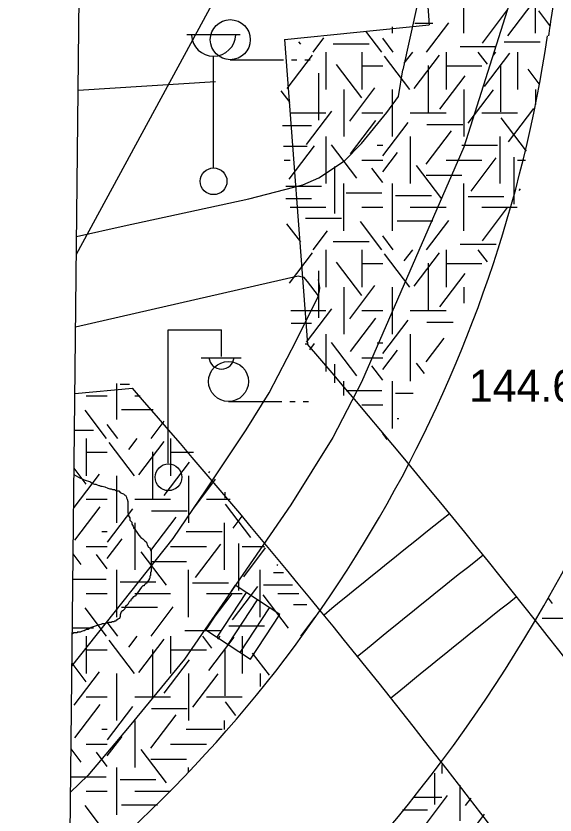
# Model space of a CAD drawing. Extents: x 419677 to 421689, y 4450851 to 4452923.
# Drawn here: x 420169.75 to 420189.97, y 4452111.07 to 4452141.03 of the extents above; entities that cross this region are included whole.
import ezdxf

# ---------------------------------------------------------------- set-up
doc = ezdxf.new("R2010")
doc.units = 0
for name, color, linetype in [('AA_HH', 7, 'Continuous'), ('Level 10', 7, 'Continuous'), ('Level 3', 7, 'Continuous'), ('Level 41', 7, 'Continuous'), ('Level 62', 7, 'Continuous'), ('Level 7', 7, 'Continuous')]:
    doc.layers.add(name, color=color, linetype=linetype)

msp = doc.modelspace()

# ---------------------------------------------------------------- linework, layer by layer
at = {"layer": 'AA_HH'}
for p, q in [((420176.165, 4452140.329), (420178.165, 4452140.329)), ((420177.165, 4452135.329), (420177.165, 4452139.522)), ((420177.791, 4452139.388), (420179.791, 4452139.388)), ((420180.091, 4452139.388), (420180.291, 4452139.388)), ((420180.591, 4452139.388), (420180.791, 4452139.388)), ((420175.461, 4452124.258), (420175.461, 4452129.258)), ((420175.461, 4452129.258), (420177.461, 4452129.258)), ((420177.461, 4452128.258), (420177.461, 4452129.258)), ((420176.701, 4452128.218), (420178.201, 4452128.218)), ((420177.724, 4452126.576), (420179.724, 4452126.576)), ((420180.024, 4452126.576), (420180.224, 4452126.576)), ((420180.524, 4452126.576), (420180.724, 4452126.576)), ((420177.974, 4452119.688), (420176.874, 4452118.018)), ((420177.974, 4452119.688), (420176.874, 4452118.018)), ((420179.644, 4452118.588), (420177.974, 4452119.688)), ((420179.644, 4452118.588), (420177.974, 4452119.688)), ((420177.295, 4452117.74), (420178.395, 4452119.41)), ((420177.709, 4452117.467), (420178.809, 4452119.138)), ((420178.166, 4452117.166), (420179.267, 4452118.836)), ((420178.544, 4452116.917), (420179.644, 4452118.588)), ((420178.544, 4452116.917), (420179.644, 4452118.588)), ((420176.874, 4452118.018), (420178.544, 4452116.917)), ((420176.874, 4452118.018), (420178.544, 4452116.917))]:
    msp.add_line(p, q, dxfattribs=at)
msp.add_lwpolyline([(420173.096, 4452234.536), (420705.284, 4452228.915), (420698.004, 4451534.891), (420165.768, 4451540.511)], close=True, dxfattribs=at)
for points in [[(420184.995, 4452198.251), (420186.585, 4452189.816), (420188.874, 4452178.7), (420189.889, 4452171.907), (420190.342, 4452168.755), (420190.666, 4452165.489), (420190.901, 4452162.284), (420190.838, 4452157.288), (420190.488, 4452152.611), (420189.908, 4452148.513), (420188.334, 4452141.751), (420186.555, 4452136.103), (420182.715, 4452127.295), (420181.636, 4452125.222), (420180.061, 4452122.697), (420176.07, 4452116.914), (420173.997, 4452114.39), (420172.441, 4452112.559), (420171.802, 4452111.929)], [(420177.823, 4452153.769), (420187.066, 4452151.679), (420184.268, 4452139.01)], [(420172.022, 4452132.754), (420173.806, 4452133.154), (420178.487, 4452134.178), (420180.516, 4452134.702), (420181.117, 4452134.964), (420182.069, 4452135.592), (420182.711, 4452136.244), (420183.667, 4452137.407), (420184.107, 4452138.005), (420184.268, 4452139.01)], [(420172.08, 4452138.249), (420177.233, 4452138.571)], [(420171.852, 4452116.651), (420175.653, 4452121.438), (420176.881, 4452123.267), (420178.392, 4452125.517), (420179.243, 4452126.905), (420180.26, 4452128.843), (420181.085, 4452130.515), (420181.141, 4452130.707), (420181.151, 4452130.834), (420181.098, 4452131.143)], [(420171.986, 4452129.378), (420180.331, 4452131.286), (420180.531, 4452131.234), (420180.68, 4452131.067), (420181.091, 4452130.536)]]:
    msp.add_lwpolyline(points, dxfattribs=at)
for centre, radius in [((420177.791, 4452140.138), 0.75), ((420177.165, 4452134.829), 0.5), ((420177.724, 4452127.326), 0.75), ((420175.471, 4452123.734), 0.5)]:
    msp.add_circle(centre, radius, dxfattribs=at)
for centre, radius, start, end in [((420177.165, 4452140.359), 0.837, 183.298, 356.9072), ((420177.461, 4452128.262), 0.474, 184.8384, 355.1464)]:
    msp.add_arc(centre, radius, start, end, dxfattribs=at)
at = {"layer": 'Level 10'}
msp.add_lwpolyline([(420175.098, 4452209.758), (420183.741, 4452158.794), (420177.416, 4452142.041), (420172.015, 4452132.085)], dxfattribs=at)
at = {"layer": 'Level 3'}
for points in [[(420171.927, 4452123.841), (420172.101, 4452123.741), (420172.309, 4452123.637), (420172.542, 4452123.559), (420172.62, 4452123.507), (420172.698, 4452123.481), (420172.75, 4452123.481), (420172.802, 4452123.455), (420172.853, 4452123.429), (420172.879, 4452123.429), (420172.931, 4452123.403), (420172.983, 4452123.403), (420173.087, 4452123.377), (420173.191, 4452123.325), (420173.268, 4452123.299), (420173.32, 4452123.299), (420173.372, 4452123.273), (420173.424, 4452123.273), (420173.45, 4452123.273), (420173.528, 4452123.222), (420173.606, 4452123.222), (420173.658, 4452123.17), (420173.709, 4452123.144), (420173.787, 4452123.118), (420173.839, 4452123.066), (420173.865, 4452123.066), (420173.891, 4452122.988), (420173.891, 4452122.962), (420173.917, 4452122.91), (420173.943, 4452122.832), (420173.943, 4452122.806), (420173.943, 4452122.728), (420173.943, 4452122.676), (420173.943, 4452122.598), (420173.943, 4452122.572), (420173.943, 4452122.494), (420173.943, 4452122.417), (420173.969, 4452122.287), (420174.021, 4452122.209), (420174.021, 4452122.131), (420174.099, 4452122.053), (420174.099, 4452121.975), (420174.15, 4452121.897), (420174.176, 4452121.819), (420174.228, 4452121.793), (420174.254, 4452121.715), (420174.306, 4452121.637), (420174.358, 4452121.56), (420174.436, 4452121.482), (420174.514, 4452121.43), (420174.565, 4452121.378), (420174.591, 4452121.352), (420174.643, 4452121.3), (420174.669, 4452121.196), (420174.721, 4452121.118), (420174.773, 4452121.092), (420174.799, 4452121.014), (420174.799, 4452120.988), (420174.825, 4452120.988), (420174.825, 4452120.962), (420174.825, 4452120.936), (420174.825, 4452120.884), (420174.825, 4452120.781), (420174.825, 4452120.729), (420174.825, 4452120.651), (420174.825, 4452120.573), (420174.825, 4452120.495), (420174.825, 4452120.417), (420174.825, 4452120.339), (420174.825, 4452120.287), (420174.825, 4452120.209), (420174.799, 4452120.157), (420174.799, 4452120.053), (420174.773, 4452120.027), (420174.773, 4452119.95), (420174.747, 4452119.924), (420174.747, 4452119.898), (420174.695, 4452119.846), (420174.643, 4452119.768), (420174.617, 4452119.768), (420174.617, 4452119.742), (420174.591, 4452119.716), (420174.565, 4452119.69), (420174.565, 4452119.664), (420174.54, 4452119.664), (420174.514, 4452119.664)], [(420174.514, 4452119.664), (420174.462, 4452119.612), (420174.306, 4452119.404), (420174.254, 4452119.326), (420174.228, 4452119.274), (420174.202, 4452119.274), (420174.176, 4452119.248), (420174.15, 4452119.248), (420174.15, 4452119.222), (420174.124, 4452119.222), (420174.124, 4452119.196), (420174.099, 4452119.196), (420174.099, 4452119.17), (420174.073, 4452119.17), (420174.047, 4452119.093), (420174.021, 4452119.093), (420173.995, 4452119.067), (420173.943, 4452118.963), (420173.865, 4452118.885), (420173.839, 4452118.807), (420173.761, 4452118.729), (420173.735, 4452118.729), (420173.709, 4452118.703), (420173.709, 4452118.677), (420173.683, 4452118.677), (420173.683, 4452118.651), (420173.658, 4452118.573), (420173.658, 4452118.521), (420173.632, 4452118.443), (420173.554, 4452118.417), (420173.554, 4452118.391), (420173.528, 4452118.391), (420173.528, 4452118.365), (420173.502, 4452118.365), (420173.502, 4452118.339), (420173.476, 4452118.339), (420173.45, 4452118.339), (420173.424, 4452118.314), (420173.398, 4452118.314), (420173.372, 4452118.314), (420173.346, 4452118.314), (420173.32, 4452118.288), (420173.294, 4452118.288), (420173.268, 4452118.288), (420173.242, 4452118.288), (420173.217, 4452118.288), (420173.139, 4452118.262), (420173.087, 4452118.236), (420173.009, 4452118.236), (420172.983, 4452118.236), (420172.931, 4452118.21), (420172.802, 4452118.184), (420172.568, 4452118.106), (420172.464, 4452118.028), (420172.386, 4452118.028), (420172.361, 4452118.002), (420172.335, 4452118.002), (420172.309, 4452117.976), (420172.283, 4452117.976), (420172.205, 4452117.95), (420172.153, 4452117.924), (420172.127, 4452117.924), (420172.101, 4452117.924), (420172.075, 4452117.924), (420172.049, 4452117.924), (420172.049, 4452117.898), (420172.023, 4452117.898), (420171.997, 4452117.898), (420171.92, 4452117.898), (420171.868, 4452117.872), (420171.864, 4452117.871)]]:
    msp.add_lwpolyline(points, dxfattribs=at)
at = {"layer": 'Level 41'}
for p, q in [((420186.557, 4452140.382), (420186.557, 4452142.15)), ((420189.243, 4452140.382), (420189.243, 4452142.15)), ((420188.207, 4452140.285), (420189.156, 4452141.535)), ((420187.247, 4452140.006), (420188.196, 4452141.255)), ((420189.776, 4452140.673), (420189.36, 4452141.22)), ((420184.713, 4452140.755), (420185.39, 4452140.755)), ((420185.156, 4452139.673), (420185.985, 4452140.764)), ((420183.48, 4452139.673), (420182.881, 4452140.462)), ((420183.871, 4452140.382), (420183.871, 4452140.62)), ((420180.897, 4452139.673), (420181.305, 4452140.209)), ((420183.903, 4452139.673), (420183.509, 4452140.191)), ((420180.431, 4452139.971), (420180.364, 4452140.059)), ((420181.653, 4452139.985), (420182.996, 4452139.985)), ((420186.418, 4452139.879), (420187.761, 4452139.879)), ((420188.07, 4452140.054), (420189.413, 4452140.054)), ((420179.925, 4452138.31), (420180.874, 4452139.56)), ((420181.378, 4452139.673), (420181.378, 4452138.275)), ((420182.721, 4452139.673), (420182.721, 4452138.275)), ((420182.721, 4452139.673), (420182.721, 4452138.275)), ((420184.53, 4452138.275), (420183.581, 4452139.525)), ((420184.319, 4452139.256), (420184.636, 4452139.673)), ((420184.69, 4452138.31), (420185.639, 4452139.56)), ((420185.885, 4452139.673), (420185.885, 4452138.275)), ((420187.434, 4452139.221), (420187.09, 4452139.673)), ((420187.327, 4452138.379), (420188.277, 4452139.629)), ((420187.66, 4452139.553), (420187.751, 4452139.673)), ((420188.571, 4452139.673), (420188.571, 4452138.275)), ((420182.722, 4452137.959), (420181.773, 4452139.208)), ((420187.927, 4452139.206), (420187.927, 4452137.439)), ((420181.096, 4452138.885), (420181.096, 4452137.118)), ((420182.721, 4452139.159), (420183.509, 4452139.159)), ((420185.21, 4452139.171), (420185.21, 4452137.404)), ((420185.885, 4452139.159), (420187.228, 4452139.159)), ((420189.383, 4452138.48), (420188.962, 4452139.033)), ((420185.65, 4452137.538), (420186.599, 4452138.788)), ((420182.27, 4452137.082), (420183.219, 4452138.332)), ((420180.032, 4452137.784), (420179.698, 4452138.224)), ((420182.05, 4452138.275), (420182.05, 4452136.508)), ((420182.05, 4452138.275), (420182.05, 4452136.508)), ((420183.871, 4452136.508), (420183.871, 4452138.275)), ((420186.557, 4452138.275), (420186.557, 4452136.508)), ((420186.716, 4452137.013), (420187.665, 4452138.263)), ((420189.243, 4452138.275), (420189.243, 4452137.702)), ((420180.035, 4452137.391), (420181.378, 4452137.391)), ((420180.645, 4452136.207), (420181.594, 4452137.457)), ((420182.721, 4452137.391), (420183.509, 4452137.391)), ((420184.542, 4452137.391), (420185.885, 4452137.391)), ((420187.228, 4452137.391), (420188.571, 4452137.391)), ((420188.233, 4452136.312), (420189.184, 4452137.561)), ((420182.296, 4452135.856), (420183.246, 4452137.105)), ((420188.899, 4452135.962), (420187.949, 4452137.211)), ((420179.754, 4452136.921), (420180.838, 4452136.921)), ((420183.519, 4452135.787), (420184.468, 4452137.036)), ((420185.166, 4452136.957), (420186.509, 4452136.957)), ((420181.378, 4452136.508), (420181.378, 4452134.741)), ((420184.542, 4452136.508), (420184.542, 4452134.741)), ((420185.144, 4452135.47), (420186.093, 4452136.72)), ((420187.9, 4452136.508), (420187.9, 4452134.741)), ((420182.535, 4452134.944), (420181.586, 4452136.193)), ((420179.788, 4452136.151), (420180.678, 4452136.151)), ((420180.005, 4452134.91), (420180.955, 4452136.16)), ((420183.305, 4452136.184), (420183.509, 4452136.184)), ((420183.509, 4452135.178), (420184.068, 4452135.914)), ((420186.472, 4452136.184), (420187.815, 4452136.184)), ((420179.811, 4452135.624), (420180.035, 4452135.624)), ((420182.721, 4452135.624), (420183.509, 4452135.624)), ((420185.885, 4452135.624), (420187.228, 4452135.624)), ((420186.821, 4452134.454), (420187.771, 4452135.704)), ((420188.432, 4452135.736), (420188.432, 4452133.968)), ((420188.571, 4452135.624), (420188.87, 4452135.624)), ((420181.696, 4452135.386), (420181.696, 4452133.618)), ((420183.509, 4452134.784), (420183.103, 4452135.318)), ((420185.729, 4452134.173), (420184.78, 4452135.423)), ((420185.139, 4452135.064), (420186.482, 4452135.064)), ((420182.05, 4452132.973), (420182.05, 4452134.741)), ((420183.871, 4452132.973), (420183.871, 4452134.741)), ((420186.557, 4452132.973), (420186.557, 4452134.741)), ((420179.869, 4452134.643), (420181.212, 4452134.643)), ((420182.132, 4452134.398), (420183.475, 4452134.398)), ((420188.632, 4452134.49), (420188.677, 4452134.549)), ((420179.873, 4452134.187), (420180.838, 4452134.187)), ((420183.994, 4452134.292), (420185.337, 4452134.292)), ((420186.711, 4452134.258), (420188.054, 4452134.258)), ((420180.035, 4452133.857), (420181.378, 4452133.857)), ((420182.721, 4452133.857), (420183.509, 4452133.857)), ((420184.542, 4452133.857), (420185.885, 4452133.857)), ((420187.228, 4452133.857), (420188.553, 4452133.857)), ((420187.247, 4452132.597), (420188.196, 4452133.846)), ((420180.431, 4452132.562), (420179.914, 4452133.241)), ((420180.614, 4452133.45), (420181.957, 4452133.45)), ((420183.48, 4452132.264), (420182.678, 4452133.32)), ((420184.048, 4452133.346), (420185.39, 4452133.346)), ((420185.156, 4452132.264), (420185.985, 4452133.355)), ((420180.897, 4452132.264), (420181.434, 4452132.97)), ((420183.903, 4452132.264), (420183.509, 4452132.782)), ((420181.653, 4452132.576), (420182.996, 4452132.576)), ((420186.418, 4452132.47), (420187.761, 4452132.47)), ((420180.011, 4452131.014), (420180.874, 4452132.151)), ((420181.378, 4452132.264), (420181.378, 4452130.866)), ((420182.721, 4452132.264), (420182.721, 4452130.866)), ((420182.721, 4452132.264), (420182.721, 4452130.866)), ((420184.53, 4452130.866), (420183.581, 4452132.116)), ((420184.319, 4452131.847), (420184.636, 4452132.264)), ((420184.69, 4452130.901), (420185.639, 4452132.151)), ((420185.885, 4452132.264), (420185.885, 4452130.866)), ((420187.434, 4452131.813), (420187.09, 4452132.264)), ((420182.722, 4452130.55), (420181.773, 4452131.799)), ((420182.721, 4452131.75), (420183.509, 4452131.75)), ((420185.21, 4452131.762), (420185.21, 4452129.995)), ((420185.885, 4452131.75), (420187.228, 4452131.75)), ((420181.096, 4452131.476), (420181.096, 4452129.709)), ((420185.65, 4452130.129), (420186.599, 4452131.379)), ((420182.05, 4452130.866), (420182.05, 4452129.099)), ((420182.05, 4452130.866), (420182.05, 4452129.099)), ((420182.27, 4452129.673), (420183.219, 4452130.923)), ((420183.871, 4452129.099), (420183.871, 4452130.866)), ((420186.557, 4452130.866), (420186.557, 4452130.259)), ((420180.056, 4452129.982), (420181.378, 4452129.982)), ((420180.645, 4452128.798), (420181.594, 4452130.048)), ((420182.721, 4452129.982), (420183.509, 4452129.982)), ((420184.542, 4452129.982), (420185.885, 4452129.982)), ((420182.296, 4452128.447), (420183.246, 4452129.696)), ((420183.519, 4452128.378), (420184.468, 4452129.627)), ((420180.076, 4452129.512), (420180.838, 4452129.512)), ((420185.166, 4452129.548), (420186.156, 4452129.548)), ((420181.378, 4452129.099), (420181.378, 4452127.696)), ((420184.542, 4452129.099), (420184.542, 4452127.332)), ((420180.594, 4452128.742), (420180.678, 4452128.742)), ((420180.77, 4452128.507), (420180.955, 4452128.751)), ((420182.535, 4452127.535), (420181.586, 4452128.784)), ((420183.305, 4452128.775), (420183.509, 4452128.775)), ((420185.144, 4452128.061), (420185.818, 4452128.949)), ((420183.509, 4452127.769), (420184.068, 4452128.505)), ((420182.721, 4452128.215), (420183.509, 4452128.215)), ((420181.696, 4452127.977), (420181.696, 4452127.272)), ((420183.509, 4452127.375), (420183.103, 4452127.909)), ((420185.073, 4452127.628), (420184.78, 4452128.014)), ((420173.536, 4452125.9), (420173.536, 4452127.253)), ((420173.659, 4452127.219), (420174.004, 4452127.219)), ((420182.05, 4452126.8), (420182.05, 4452127.332)), ((420183.871, 4452125.564), (420183.871, 4452127.332)), ((420182.132, 4452126.989), (420183.475, 4452126.989)), ((420172.386, 4452126.784), (420173.174, 4452126.784)), ((420174.207, 4452126.784), (420174.416, 4452126.784)), ((420183.994, 4452126.883), (420184.653, 4452126.883)), ((420182.721, 4452126.448), (420183.509, 4452126.448)), ((420173.145, 4452125.191), (420172.343, 4452126.247)), ((420173.713, 4452126.273), (420174.9, 4452126.273)), ((420173.568, 4452125.191), (420173.174, 4452125.709)), ((420174.821, 4452125.191), (420175.312, 4452125.838)), ((420184.048, 4452125.937), (420184.119, 4452125.937)), ((420171.945, 4452125.503), (420172.661, 4452125.503)), ((420172.386, 4452125.191), (420172.386, 4452123.793)), ((420172.386, 4452125.191), (420172.386, 4452123.793)), ((420173.984, 4452124.774), (420174.301, 4452125.191)), ((420175.55, 4452125.191), (420175.55, 4452123.793)), ((420183.677, 4452125.152), (420183.509, 4452125.373)), ((420174.195, 4452123.793), (420173.246, 4452125.043)), ((420174.355, 4452123.828), (420175.304, 4452125.078)), ((420172.386, 4452124.677), (420173.174, 4452124.677)), ((420174.875, 4452124.689), (420174.875, 4452122.922)), ((420175.55, 4452124.677), (420176.412, 4452124.677)), ((420175.315, 4452123.056), (420176.264, 4452124.306)), ((420172.387, 4452123.477), (420171.93, 4452124.079)), ((420176.992, 4452123.897), (420177.029, 4452123.945)), ((420171.935, 4452122.6), (420172.884, 4452123.85)), ((420173.536, 4452122.026), (420173.536, 4452123.793)), ((420176.222, 4452123.793), (420176.222, 4452122.026)), ((420176.381, 4452122.531), (420177.238, 4452123.659)), ((420177.592, 4452123.174), (420177.592, 4452122.957)), ((420172.386, 4452122.909), (420173.174, 4452122.909)), ((420174.207, 4452122.909), (420175.55, 4452122.909)), ((420176.893, 4452122.909), (420177.785, 4452122.909)), ((420178.564, 4452121.48), (420177.614, 4452122.729)), ((420171.961, 4452121.374), (420172.911, 4452122.623)), ((420173.184, 4452121.305), (420174.133, 4452122.554)), ((420174.831, 4452122.475), (420176.174, 4452122.475)), ((420174.809, 4452120.988), (420175.758, 4452122.238)), ((420177.898, 4452121.83), (420178.242, 4452122.282)), ((420174.207, 4452122.026), (420174.207, 4452120.259)), ((420177.565, 4452122.026), (420177.565, 4452120.259)), ((420172.97, 4452121.702), (420173.174, 4452121.702)), ((420176.137, 4452121.702), (420177.48, 4452121.702)), ((420173.174, 4452120.696), (420173.733, 4452121.432)), ((420176.486, 4452119.972), (420177.436, 4452121.222)), ((420178.097, 4452121.254), (420178.097, 4452119.486)), ((420172.386, 4452121.142), (420173.174, 4452121.142)), ((420175.394, 4452119.691), (420174.445, 4452120.941)), ((420175.55, 4452121.142), (420176.893, 4452121.142)), ((420178.236, 4452121.142), (420179.075, 4452121.142)), ((420178.297, 4452120.008), (420179.116, 4452121.086)), ((420172.2, 4452120.462), (420171.896, 4452120.862)), ((420173.174, 4452120.302), (420172.768, 4452120.836)), ((420174.804, 4452120.582), (420176.147, 4452120.582)), ((420179.549, 4452120.428), (420179.573, 4452120.459)), ((420173.536, 4452118.491), (420173.536, 4452120.259)), ((420176.222, 4452118.491), (420176.222, 4452120.259)), ((420178.908, 4452118.491), (420178.908, 4452120.259)), ((420179.413, 4452120.161), (420179.791, 4452120.161)), ((420171.886, 4452119.916), (420173.14, 4452119.916)), ((420173.659, 4452119.81), (420175.002, 4452119.81)), ((420176.376, 4452119.776), (420177.719, 4452119.776)), ((420177.872, 4452118.394), (420178.821, 4452119.644)), ((420179.039, 4452119.705), (420180.123, 4452119.705)), ((420172.386, 4452119.375), (420173.174, 4452119.375)), ((420174.207, 4452119.375), (420175.55, 4452119.375)), ((420176.893, 4452119.375), (420178.236, 4452119.375)), ((420176.912, 4452118.115), (420177.861, 4452119.364)), ((420179.975, 4452118.08), (420179.025, 4452119.329)), ((420179.579, 4452119.375), (420180.364, 4452119.375)), ((420189.88, 4452119.001), (420189.723, 4452119.208)), ((420173.145, 4452117.782), (420172.343, 4452118.838)), ((420173.713, 4452118.864), (420175.055, 4452118.864)), ((420174.821, 4452117.782), (420175.65, 4452118.873)), ((420180.158, 4452118.968), (420180.661, 4452118.968)), ((420173.568, 4452117.782), (420173.174, 4452118.3)), ((420180.441, 4452117.782), (420180.978, 4452118.488)), ((420189.491, 4452118.455), (420190.82, 4452118.455)), ((420171.867, 4452118.094), (420172.661, 4452118.094)), ((420176.083, 4452117.988), (420177.426, 4452117.988)), ((420177.735, 4452118.163), (420179.078, 4452118.163)), ((420172.386, 4452117.782), (420172.386, 4452116.384)), ((420172.386, 4452117.782), (420172.386, 4452116.384)), ((420174.195, 4452116.384), (420173.246, 4452117.634)), ((420173.984, 4452117.365), (420174.301, 4452117.782)), ((420174.355, 4452116.419), (420175.304, 4452117.669)), ((420175.55, 4452117.782), (420175.55, 4452116.384)), ((420177.099, 4452117.33), (420176.755, 4452117.782)), ((420176.992, 4452116.488), (420177.942, 4452117.738)), ((420177.325, 4452117.662), (420177.416, 4452117.782)), ((420178.236, 4452117.782), (420178.236, 4452116.384)), ((420177.592, 4452117.315), (420177.592, 4452115.548)), ((420172.386, 4452117.268), (420173.174, 4452117.268)), ((420174.875, 4452117.28), (420174.875, 4452115.513)), ((420175.55, 4452117.268), (420176.893, 4452117.268)), ((420179.258, 4452116.311), (420178.627, 4452117.142)), ((420172.387, 4452116.068), (420171.853, 4452116.771)), ((420175.315, 4452115.647), (420176.264, 4452116.897)), ((420171.935, 4452115.191), (420172.884, 4452116.441)), ((420173.536, 4452114.617), (420173.536, 4452116.384)), ((420176.222, 4452116.384), (420176.222, 4452114.617)), ((420176.381, 4452115.122), (420177.33, 4452116.372)), ((420178.908, 4452116.384), (420178.908, 4452115.891)), ((420172.386, 4452115.5), (420173.174, 4452115.5)), ((420174.207, 4452115.5), (420175.55, 4452115.5)), ((420176.893, 4452115.5), (420178.236, 4452115.5)), ((420178.004, 4452114.807), (420177.614, 4452115.32)), ((420171.961, 4452113.965), (420172.911, 4452115.214)), ((420173.184, 4452113.896), (420174.133, 4452115.145)), ((420174.831, 4452115.066), (420176.174, 4452115.066)), ((420174.809, 4452113.579), (420175.758, 4452114.829)), ((420174.207, 4452114.617), (420174.207, 4452112.85)), ((420177.565, 4452114.617), (420177.565, 4452114.28)), ((420172.97, 4452114.293), (420173.174, 4452114.293)), ((420173.174, 4452113.287), (420173.733, 4452114.023)), ((420176.137, 4452114.293), (420177.48, 4452114.293)), ((420172.386, 4452113.733), (420173.174, 4452113.733)), ((420175.55, 4452113.733), (420176.893, 4452113.733)), ((420172.2, 4452113.053), (420171.819, 4452113.555)), ((420173.174, 4452112.893), (420172.768, 4452113.427)), ((420175.394, 4452112.282), (420174.445, 4452113.532)), ((420174.804, 4452113.173), (420176.147, 4452113.173)), ((420173.536, 4452111.082), (420173.536, 4452112.85)), ((420176.222, 4452112.668), (420176.222, 4452112.85)), ((420185.728, 4452112.963), (420185.728, 4452112.628)), ((420185.446, 4452112.641), (420185.446, 4452111.471)), ((420171.808, 4452112.507), (420173.14, 4452112.507)), ((420173.659, 4452112.401), (420175.002, 4452112.401)), ((420172.386, 4452111.966), (420173.174, 4452111.966)), ((420174.207, 4452111.966), (420175.55, 4452111.966)), ((420186.4, 4452112.198), (420186.4, 4452110.861)), ((420186.4, 4452112.198), (420186.4, 4452110.861)), ((420184.661, 4452111.744), (420185.728, 4452111.744)), ((420184.995, 4452110.56), (420185.944, 4452111.81)), ((420186.62, 4452111.435), (420186.822, 4452111.702)), ((420173.145, 4452110.373), (420172.343, 4452111.429)), ((420173.713, 4452111.455), (420175.055, 4452111.455)), ((420184.25, 4452111.274), (420185.188, 4452111.274)), ((420186.646, 4452110.209), (420187.328, 4452111.106))]:
    msp.add_line(p, q, dxfattribs=at)
at = {"layer": 'Level 62'}
for p, q in [((420183.712, 4452160.912), (420185.25, 4452140.69)), ((420183.712, 4452160.912), (420185.25, 4452140.69)), ((420183.712, 4452160.912), (420185.25, 4452140.69)), ((420179.823, 4452140.142), (420185.25, 4452140.69)), ((420179.823, 4452140.142), (420185.25, 4452140.69)), ((420179.823, 4452140.142), (420185.25, 4452140.69)), ((420179.823, 4452140.142), (420180.691, 4452128.73)), ((420179.823, 4452140.142), (420180.691, 4452128.73)), ((420179.823, 4452140.142), (420180.691, 4452128.73))]:
    msp.add_line(p, q, dxfattribs=at)
msp.add_lwpolyline([(420171.96, 4452126.88), (420174.118, 4452127.073)], dxfattribs=at)
for centre, radius, start, end in [((420139.448, 4452147.701), 50.784, 309.5217, 351.5974), ((420139.448, 4452147.701), 57.784, 303.89514, 348.09538), ((419930.517, 4451913.715), 329.876, 36.74703, 40.67782), ((419931.189, 4451914.388), 322.876, 37.30245, 41.20225), ((420387.582, 4451867.581), 324.876, 128.34739, 129.41509), ((420387.582, 4451867.581), 324.876, 128.34739, 129.41509), ((420387.582, 4451867.581), 324.876, 128.34739, 129.41509), ((420387.582, 4451867.581), 322.876, 128.34296, 129.41736), ((420387.582, 4451867.581), 322.876, 128.34296, 129.41736), ((420387.582, 4451867.581), 322.876, 128.34296, 129.41736), ((420387.582, 4451867.581), 320.876, 128.34063, 129.42187), ((420387.582, 4451867.581), 320.876, 128.34063, 129.42187), ((420387.582, 4451867.581), 320.876, 128.34063, 129.42187), ((419869.259, 4452142.553), 336.876, 333.42072, 355.99452), ((419871.682, 4452142.243), 344.876, 329.98199, 355.99254)]:
    msp.add_arc(centre, radius, start, end, dxfattribs=at)
msp.add_open_spline([(420188.507, 4452183.026), (420192.939, 4452161.365), (420190.647, 4452146.574), (420189.855, 4452141.169), (420189.727, 4452140.276)], degree=3, dxfattribs=at)
at = {"layer": 'Level 7'}
for radius, start, end in [(337.876, 332.60484, 356.02111), (343.876, 330.68805, 355.99512)]:
    msp.add_arc((419870.498, 4452142.553), radius, start, end, dxfattribs=at)

# ---------------------------------------------------------------- texts
at = {"layer": 'AA_HH'}
msp.add_text('144.63 ', height=1.2, dxfattribs=at).set_placement((420186.747, 4452126.563))

doc.saveas('drawing.dxf')
